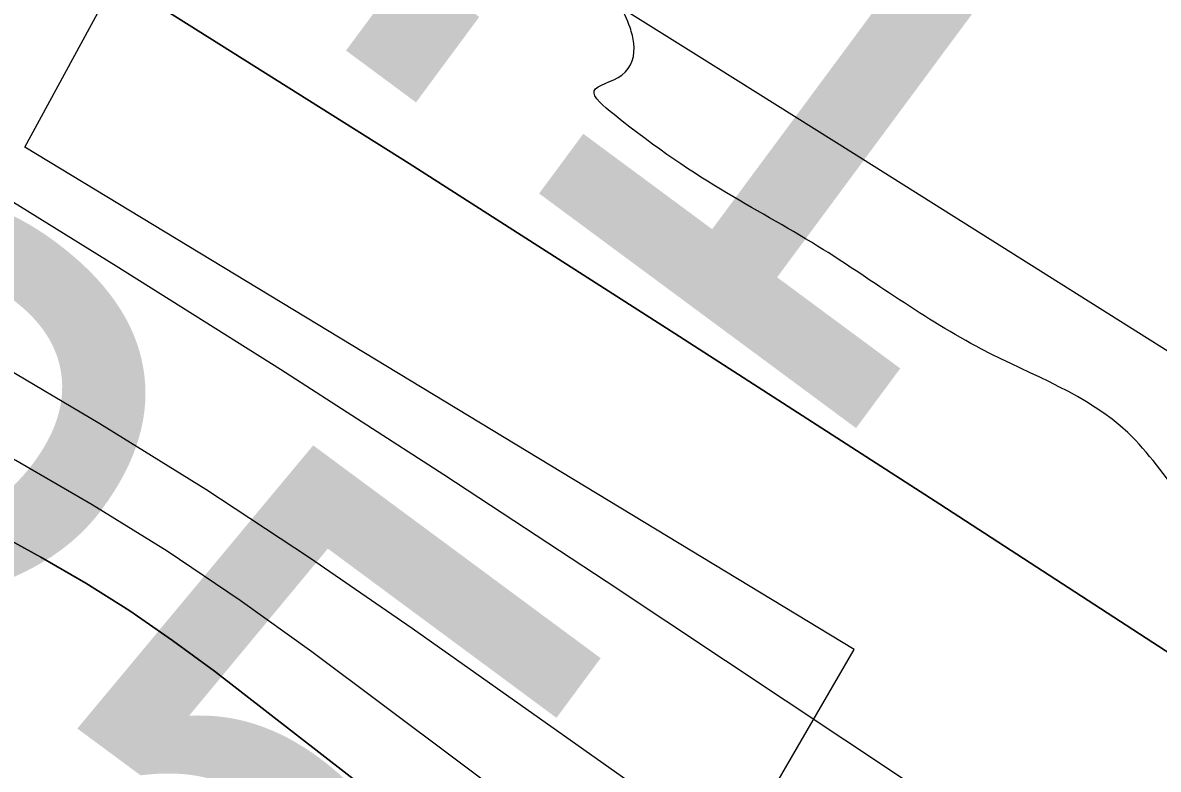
# Model space of a CAD drawing. Extents: x 3329297 to 3367176, y 649250 to 674653.
# Drawn here: x 3339299.7 to 3339410.9, y 669438.3 to 669511.5 of the extents above; entities that cross this region are included whole.
import ezdxf

# ---------------------------------------------------------------- set-up
doc = ezdxf.new("R2010")
doc.units = 0
for name, color, linetype in [('V-RIVR-EDGE', 7, 'Continuous'), ('V-RIVR-RANG', 7, 'Continuous'), ('V-RRAP-RVMT', 7, 'Continuous'), ('V-TOPO-DPTH', 7, 'Continuous'), ('V-TOPO-MINR', 7, 'Continuous'), ('V-TOPO-WATR', 7, 'Continuous')]:
    doc.layers.add(name, color=color, linetype=linetype)

msp = doc.modelspace()

# ---------------------------------------------------------------- linework, layer by layer
at = {"layer": 'V-RIVR-EDGE'}
msp.add_spline([(3342816.41, 664076.7), (3342812.76, 664100.73), (3342811.24, 664114.69), (3342810.49, 664125.17), (3342811.67, 664129.43), (3342815.94, 664131.36), (3342822.14, 664130.96), (3342827.58, 664133.66), (3342827.98, 664138.7), (3342825.71, 664163.52), (3342823.01, 664169.35), (3342818.01, 664185.26), (3342816.5, 664200), (3342816.91, 664208.92), (3342818.1, 664220.94), (3342817.34, 664227.14), (3342814.66, 664243.44), (3342809.27, 664257.41), (3342808.51, 664264.01), (3342808.92, 664272.54), (3342814.79, 664296.18), (3342814.82, 664305.49), (3342810.59, 664319.46), (3342799.78, 664338.87), (3342790.88, 664350.14), (3342779.66, 664360.25), (3342778.51, 664365.3), (3342779.3, 664369.17), (3342779.69, 664370.72), (3342785.91, 664376.91), (3342798.35, 664388.13), (3342804.18, 664396.26), (3342807.71, 664410.21), (3342807.34, 664416.8), (3342805.02, 664421.46), (3342805.03, 664424.18), (3342805.05, 664435.04), (3342805.48, 664451.32), (3342803.59, 664468.39), (3342800.14, 664485.46), (3342800.15, 664492.05), (3342800.55, 664495.93), (3342805.6, 664499.41), (3342810.27, 664507.15), (3342811.45, 664513.74), (3342812.65, 664526.54), (3342808.84, 664554.08), (3342808.48, 664564.55), (3342811.98, 664571.52), (3342819.76, 664577.71), (3342825.21, 664588.56), (3342825.62, 664596.7), (3342825.25, 664604.07), (3342821.39, 664610.67), (3342817.54, 664623.86), (3342808.64, 664632.03), (3342807.5, 664639.01), (3342807.51, 664645.61), (3342805.59, 664651.04), (3342795.55, 664667.74), (3342786.28, 664683.28), (3342782.79, 664682.12), (3342779.3, 664685.62), (3342772.36, 664698.82), (3342765.01, 664705.82), (3342757.66, 664715.15), (3342754.96, 664720.97), (3342754.97, 664725.24), (3342756.92, 664729.5), (3342762.36, 664734.91), (3342763.16, 664745.77), (3342759.34, 664768.66), (3342756.66, 664780.69), (3342750.49, 664796.21), (3342738.91, 664818.35), (3342728.88, 664839.31), (3342718.83, 664850.59), (3342704.53, 664870.4), (3342673.21, 664906.93), (3342667.03, 664917.03), (3342662.4, 664928.67), (3342645.77, 664948.1), (3342638.82, 664957.43), (3342632.64, 664969.85), (3342630.72, 664978), (3342626.86, 664984.99), (3342614.87, 664996.66), (3342611.39, 664999.38), (3342609.84, 665001.32), (3342609.85, 665006.36), (3342606.76, 665010.25), (3342597.86, 665020.35), (3342593.22, 665025.41), (3342592.47, 665033.17), (3342590.94, 665044.42), (3342589.42, 665054.5), (3342588.28, 665065.36), (3342585.98, 665077), (3342585.23, 665086.7), (3342585.25, 665096.4), (3342584.88, 665101.05), (3342582.95, 665104.16), (3342580.25, 665109.59), (3342577.16, 665116.97), (3342577.18, 665122.79), (3342577.2, 665131.71), (3342577.22, 665142.56), (3342577.25, 665154.2), (3342576.12, 665167.77), (3342572.7, 665192.99), (3342566.93, 665215.11), (3342563.48, 665229.47), (3342558.85, 665239.95), (3342557.31, 665244.22), (3342555.4, 665255.47), (3342553.11, 665268.66), (3342549.27, 665284.57), (3342541.57, 665307.08), (3342537.34, 665321.83), (3342531.95, 665340.07), (3342533.51, 665343.55), (3342533.53, 665349.76), (3342526.98, 665368.39), (3342525.46, 665379.64), (3342523.54, 665388.18), (3342518.15, 665403.7), (3342515.47, 665416.12), (3342514.34, 665430.86), (3342508.57, 665450.65), (3342503.19, 665470.83), (3342492.38, 665490.63), (3342491.63, 665499.17), (3342490.87, 665508.48), (3342486.28, 665532.92), (3342483.6, 665545.33), (3342477.81, 665557.76), (3342475.93, 665580.26), (3342474.8, 665594.22), (3342470.17, 665605.48), (3342467.87, 665614.4), (3342467.13, 665629.53), (3342466.39, 665643.49), (3342466.82, 665662.1), (3342467.25, 665679.55), (3342463.41, 665695.46), (3342454.93, 665713.71), (3342445.67, 665732.35), (3342448.39, 665735.45), (3342449.55, 665735.05), (3342454.58, 665728.84), (3342456.13, 665730.38), (3342456.13, 665730.77), (3342455.37, 665734.65), (3342442.22, 665750.97), (3342428.7, 665771.56), (3342413.65, 665800.68), (3342398.6, 665832.52), (3342380.47, 665869.41), (3342358.86, 665914.06), (3342350, 665938.51), (3342337.27, 665963.36), (3342312.2, 666021.59), (3342297.17, 666058.47), (3342281.74, 666092.64), (3342274.81, 666112.43), (3342267.5, 666136.11), (3342262.92, 666165.98), (3342261.43, 666190.8), (3342261.45, 666198.56), (3342257.57, 666197.79), (3342255.25, 666199.74), (3342252.93, 666205.17), (3342252.57, 666212.54), (3342252.58, 666219.13), (3342250.29, 666232.71), (3342241.82, 666258.33), (3342236.07, 666285.87), (3342231.81, 666288.99), (3342227.55, 666291.71), (3342219.05, 666302.59), (3342218.67, 666306.86), (3342219.07, 666312.29), (3342210.16, 666314.25), (3342205.13, 666318.91), (3342203.98, 666324.35), (3342203.99, 666330.16), (3342202.08, 666339.09), (3342191.65, 666356.56), (3342180.04, 666369), (3342175.41, 666377.55), (3342164.99, 666396.96), (3342154.58, 666421.81), (3342139.95, 666463.34), (3342130.7, 666487.79), (3342122.99, 666506.43), (3342111.8, 666527.4), (3342098.68, 666554.19), (3342094.83, 666565.83), (3342092.54, 666581.74), (3342088.69, 666594.54), (3342085.25, 666612.78), (3342082.17, 666622.09), (3342072.89, 666631.81), (3342063.22, 666645.41), (3342057.44, 666657.83), (3342049.73, 666678.02), (3342048.22, 666693.14), (3342050.17, 666696.63), (3342050.96, 666704.38), (3342046.71, 666709.05), (3342039.36, 666716.82), (3342032.41, 666729.25), (3342015.81, 666761.09), (3342003.06, 666780.9), (3341996.09, 666786.35), (3341994.95, 666792.55), (3341992.63, 666796.44), (3341982.97, 666811.97), (3341967.13, 666835.28), (3341953.59, 666848.89), (3341946.63, 666857.44), (3341940.45, 666867.92), (3341935.81, 666874.14), (3341919.16, 666884.26), (3341915.69, 666890.09), (3341911.45, 666900.18), (3341899.85, 666913.78), (3341894.82, 666921.16), (3341889.03, 666931.65), (3341869.32, 666956.91), (3341855.01, 666974.78), (3341848.82, 666978.67), (3341839.53, 666986.84), (3341829.09, 667000.44), (3341821.76, 667015.19), (3341819.07, 667024.89), (3341817.15, 667031.1), (3341806.31, 667038.89), (3341788.13, 667056.77), (3341778.46, 667069.98), (3341769.56, 667076.21), (3341762.98, 667079.71), (3341756.02, 667089.04), (3341748.29, 667099.53), (3341738.62, 667112.35), (3341730.89, 667120.12), (3341719.29, 667133.73), (3341714.66, 667143.05), (3341706.55, 667156.64), (3341694.95, 667171.79), (3341682.22, 667198.97), (3341673.73, 667217.22), (3341665.66, 667244.77), (3341658.35, 667270.77), (3341654.5, 667280.86), (3341646.79, 667297.56), (3341633.67, 667325.51), (3341621.31, 667347.26), (3341603.92, 667370.57), (3341601.61, 667379.11), (3341595.05, 667392.31), (3341586.57, 667412.5), (3341578.1, 667435.79), (3341568.43, 667448.22), (3341554.13, 667467.65), (3341537.52, 667492.51), (3341516.66, 667523.97), (3341476.08, 667581.85), (3341429.71, 667650.22), (3341398.03, 667697.22), (3341370.98, 667737.23), (3341354.76, 667763.64), (3341343.55, 667778.41), (3341338.9, 667782.3), (3341332.33, 667790.07), (3341325.39, 667805.99), (3341317.65, 667814.15), (3341305.28, 667827.37), (3341300.64, 667833.19), (3341282.89, 667869.69), (3341259.72, 667911.24), (3341224.58, 667969.5), (3341190.57, 668018.45), (3341159.67, 668067), (3341126.02, 668105.48), (3341085.81, 668151.72), (3341034.77, 668213.12), (3340998.8, 668250.83), (3340967.07, 668282.32), (3340929.92, 668312.66), (3340887.35, 668349.99), (3340852.52, 668378), (3340818.08, 668406.01), (3340783.64, 668439.06), (3340747.67, 668475.99), (3340722.92, 668504.36), (3340704.36, 668525.73), (3340693.92, 668537.01), (3340680.75, 668543.24), (3340672.61, 668546.75), (3340664.48, 668552.59), (3340650.93, 668563.48), (3340645.91, 668568.92), (3340640.88, 668576.69), (3340634.7, 668584.08), (3340619.62, 668601.57), (3340609.54, 668604.69), (3340603.74, 668608.97), (3340599.1, 668614.41), (3340595.62, 668621.01), (3340589.43, 668627.24), (3340567.76, 668645.9), (3340549.95, 668659.13), (3340496.93, 668702.7), (3340430.76, 668760.64), (3340383.93, 668798.76), (3340346.77, 668824.45), (3340316.96, 668845.08), (3340289.86, 668863.37), (3340255.41, 668891.77), (3340209.37, 668936.09), (3340181.13, 668962.92), (3340159.06, 668977.32), (3340134.29, 668996.39), (3340120.75, 669009.22), (3340113.4, 669017.77), (3340109.92, 669023.59), (3340107.6, 669025.92), (3340099.85, 669026.72), (3340094.42, 669027.9), (3340089.39, 669030.24), (3340085.14, 669036.45), (3340084.76, 669043.04), (3340082.06, 669046.15), (3340066.19, 669058.99), (3340051.1, 669071.44), (3340041.8, 669077.66), (3339987.61, 669116.19), (3339929.52, 669149.3), (3339882.28, 669177.34), (3339823.8, 669212), (3339768.82, 669245.87), (3339704.94, 669289.46), (3339659.64, 669320.6), (3339613.98, 669359.49), (3339576.03, 669382.85), (3339562.87, 669392.97), (3339559.39, 669394.53), (3339555.89, 669394.15), (3339553.17, 669389.89), (3339550.84, 669388.73), (3339546.19, 669392.24), (3339540.39, 669395.35), (3339537.28, 669393.03), (3339533.01, 669392.66), (3339518.67, 669398.12), (3339507.83, 669404.74), (3339498.93, 669411.35), (3339490.01, 669411.38), (3339486.53, 669416.04), (3339483.43, 669417.6), (3339473.36, 669420.73), (3339460.58, 669427.74), (3339447.8, 669435.52), (3339435.41, 669443.31), (3339423.8, 669453.42), (3339413.36, 669464.7), (3339407.94, 669471.3), (3339393.62, 669479.48), (3339378.13, 669489.21), (3339357.61, 669502.45), (3339355.67, 669504.78), (3339358.39, 669506.33), (3339359.56, 669509.43), (3339359.18, 669510.98), (3339356.48, 669515.25), (3339347.17, 669516.82), (3339341.34, 669512.57), (3339338.24, 669513.36), (3339320.82, 669525.81), (3339311.15, 669534.75), (3339296.06, 669548.75), (3339293.35, 669550.31), (3339286.37, 669549.16), (3339280.93, 669546.46), (3339277.05, 669546.47), (3339268.14, 669549.98), (3339250.71, 669559.72), (3339229.04, 669575.67), (3339210.84, 669586.97), (3339202.33, 669595.13), (3339200.4, 669599.4), (3339200.02, 669604.83), (3339198.1, 669611.04), (3339183.01, 669622.71), (3339166.35, 669632.45)], degree=3, dxfattribs=at)
at = {"layer": 'V-RRAP-RVMT'}
for p, q in [((3339299.91, 669499.26), (3339316.02, 669528.96)), ((3339381.12, 669450.04), (3339299.91, 669499.26)), ((3339373.46, 669436.83), (3339381.12, 669450.04))]:
    msp.add_line(p, q, dxfattribs=at)
at = {"layer": 'V-TOPO-DPTH'}
for points in [[(3339995.11, 668985.23), (3339942.53, 669022.19), (3339890.15, 669059.43), (3339837.91, 669096.87), (3339785.73, 669134.38), (3339733.48, 669171.8), (3339681.13, 669209.09), (3339628.71, 669246.28), (3339337.85, 669452.12), (3339327.79, 669459.02), (3339317.61, 669465.73), (3339307.24, 669472.15), (3339296.75, 669478.38), (3338690.31, 669826.93), (3338640.07, 669856.27), (3338590.11, 669886.05), (3338540.57, 669916.51), (3338491.3, 669947.43), (3338451.02, 669973.09), (3338422.38, 669991.93), (3338394.12, 670011.3), (3337809.77, 670396.41), (3337744.41, 670430.15)], [(3339995.11, 668985.23), (3339942.53, 669022.19), (3339890.15, 669059.43), (3339837.91, 669096.87), (3339785.73, 669134.38), (3339733.48, 669171.8), (3339681.13, 669209.09), (3339628.71, 669246.28), (3339337.85, 669452.12), (3339327.79, 669459.02), (3339317.61, 669465.73), (3339307.24, 669472.15), (3339296.75, 669478.38), (3338690.31, 669826.93), (3338640.07, 669856.27), (3338590.11, 669886.05), (3338540.57, 669916.51), (3338491.3, 669947.43), (3338451.02, 669973.09), (3338422.38, 669991.93), (3338394.12, 670011.3), (3337809.77, 670396.41), (3337744.41, 670430.15)], [(3338564.98, 669986.48), (3338946.01, 669743.52), (3339011.05, 669702.2), (3339076.19, 669661.03), (3339141.46, 669620.08), (3339206.83, 669579.28), (3339285.25, 669530.52), (3339311.43, 669514.14), (3339337.55, 669497.66), (3339363.57, 669481.02), (3339389.53, 669464.28), (3339422.97, 669442.58), (3339465.54, 669414.83), (3339508.02, 669386.94), (3339550.38, 669358.87), (3339592.65, 669330.67), (3339657.32, 669287.32), (3339718.13, 669246.27), (3339778.77, 669204.96), (3339839.15, 669163.26), (3339899.35, 669121.31), (3339958.85, 669078.43)], [(3339958.85, 669078.43), (3339899.35, 669121.31), (3339839.15, 669163.26), (3339778.77, 669204.96), (3339718.13, 669246.27), (3339657.32, 669287.32), (3339592.65, 669330.67), (3339550.38, 669358.87), (3339508.02, 669386.94), (3339465.54, 669414.83), (3339422.97, 669442.58), (3339389.53, 669464.28), (3339363.57, 669481.02), (3339337.55, 669497.66), (3339311.43, 669514.14), (3339285.25, 669530.52), (3339206.83, 669579.28), (3339141.46, 669620.08), (3339076.19, 669661.03), (3339011.05, 669702.2), (3338946.01, 669743.52), (3338564.98, 669986.48)], [(3338536.17, 669870.86), (3338577.56, 669848.94), (3338619.02, 669827.17), (3338715.01, 669777.08), (3338804.36, 669730.06), (3338893.49, 669682.64), (3338982.3, 669634.61), (3339070.89, 669586.18), (3339301.46, 669459.1), (3339305.86, 669456.53), (3339310.18, 669453.84), (3339314.36, 669450.94), (3339318.46, 669447.91), (3339943.03, 668962.93), (3339968.76, 668943.06)], [(3339968.76, 668943.06), (3339943.03, 668962.93), (3339318.46, 669447.91), (3339314.36, 669450.94), (3339310.18, 669453.84), (3339305.86, 669456.53), (3339301.46, 669459.1), (3339070.89, 669586.18), (3338982.3, 669634.61), (3338893.49, 669682.64), (3338804.36, 669730.06), (3338715.01, 669777.08), (3338619.02, 669827.17), (3338577.56, 669848.94), (3338536.17, 669870.86)]]:
    msp.add_lwpolyline(points, dxfattribs=at)
at = {"layer": 'V-TOPO-MINR'}
for points in [[(3339995.11, 668985.23), (3339942.53, 669022.19), (3339890.15, 669059.43), (3339837.91, 669096.87), (3339785.73, 669134.38), (3339733.48, 669171.8), (3339681.13, 669209.09), (3339628.71, 669246.28), (3339337.85, 669452.12), (3339327.79, 669459.02), (3339317.61, 669465.73), (3339307.24, 669472.15), (3339296.75, 669478.38), (3338690.31, 669826.93), (3338640.07, 669856.27), (3338590.11, 669886.05), (3338540.57, 669916.51), (3338491.3, 669947.43), (3338451.02, 669973.09), (3338422.38, 669991.93), (3338394.12, 670011.3), (3337809.77, 670396.41), (3337744.41, 670430.15)], [(3339984.04, 669027.16), (3339922.7, 669070.04), (3339861.34, 669112.92), (3339799.99, 669155.8), (3339738.64, 669198.67), (3339677.14, 669241.33), (3339615.45, 669283.71), (3339553.46, 669325.66), (3339491.28, 669367.32), (3339356.85, 669456.72), (3339340.94, 669467.16), (3339324.95, 669477.48), (3339308.84, 669487.61), (3339292.65, 669497.62), (3339097.06, 669616.93), (3338983.19, 669686.78), (3338869.56, 669757.01), (3338756.27, 669827.8), (3338643.23, 669898.98), (3338433.1, 670032)], [(3339980.52, 668962.92), (3339940.32, 668992.28), (3339900.26, 669021.83), (3339860.24, 669051.44), (3339820.31, 669081.16), (3339780.43, 669110.95), (3339328.01, 669449.82), (3339320.99, 669454.85), (3339313.83, 669459.69), (3339306.49, 669464.23), (3339299.01, 669468.57), (3338617.7, 669845.41), (3338586.7, 669862.43), (3338555.62, 669879.33)], [(3339968.76, 668943.06), (3339943.03, 668962.93), (3339318.46, 669447.91), (3339314.36, 669450.94), (3339310.18, 669453.84), (3339305.86, 669456.53), (3339301.46, 669459.1), (3339070.89, 669586.18), (3338982.3, 669634.61), (3338893.49, 669682.64), (3338804.36, 669730.06), (3338715.01, 669777.08), (3338619.02, 669827.17), (3338577.56, 669848.94), (3338536.17, 669870.86)], [(3339967.59, 669099.66), (3339923.46, 669134.57), (3339878.86, 669168.87), (3339833.59, 669202.28), (3339787.87, 669235.08), (3339741.58, 669267.09), (3339694.98, 669298.65), (3339647.94, 669329.53), (3339600.59, 669359.95), (3339442.66, 669459.8), (3339427.27, 669469.52), (3339411.88, 669479.24), (3339396.48, 669488.94), (3339381.08, 669498.63), (3339365.66, 669508.31), (3339350.24, 669517.97)]]:
    msp.add_lwpolyline(points, dxfattribs=at)
at = {"layer": 'V-TOPO-WATR'}
msp.add_lwpolyline([(3339958.85, 669078.43), (3339899.35, 669121.31), (3339839.15, 669163.26), (3339778.77, 669204.96), (3339718.13, 669246.27), (3339657.32, 669287.32), (3339592.65, 669330.67), (3339550.38, 669358.87), (3339508.02, 669386.94), (3339465.54, 669414.83), (3339422.97, 669442.58), (3339389.53, 669464.28), (3339363.57, 669481.02), (3339337.55, 669497.66), (3339311.43, 669514.14), (3339285.25, 669530.52), (3339206.83, 669579.28), (3339141.46, 669620.08), (3339076.19, 669661.03), (3339011.05, 669702.2), (3338946.01, 669743.52), (3338564.98, 669986.48)], dxfattribs=at)

# ---------------------------------------------------------------- texts
at = {"layer": 'V-RIVR-RANG'}
for s, p in [('10.1', (3339244.69, 669572.9)), ('-25', (3339218.27, 669468.03))]:
    msp.add_text(s, height=67, rotation=323.4834, dxfattribs=at).set_placement(p)

doc.saveas('drawing.dxf')
